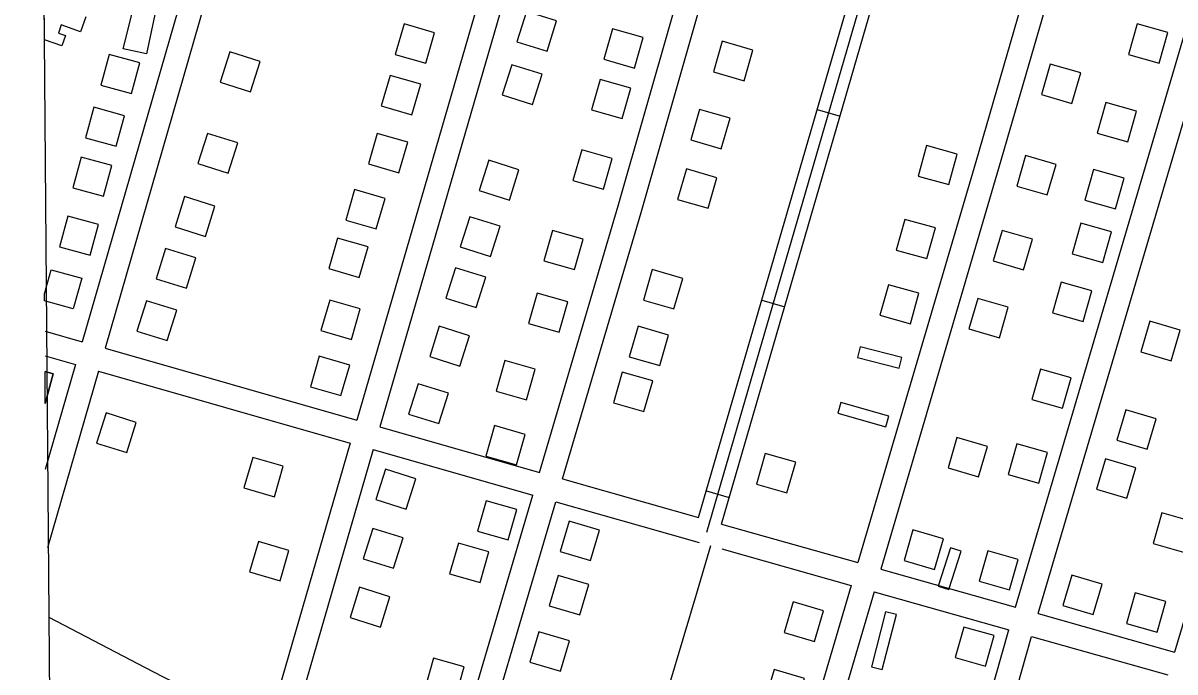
# Model space of a CAD drawing. Extents: x 3568792 to 3606828, y 529143 to 554785.
# Drawn here: x 3570936 to 3572386, y 548526 to 549343 of the extents above; entities that cross this region are included whole.
import ezdxf

# ---------------------------------------------------------------- set-up
doc = ezdxf.new("R2010")
doc.units = 0
for name, color, linetype in [('V-BLDG-OTLN', 7, 'Continuous'), ('V-GRID-FRAM', 7, 'Continuous'), ('V-ROAD-CNTR', 7, 'Continuous'), ('V-TOPO-SHOR', 7, 'Continuous')]:
    doc.layers.add(name, color=color, linetype=linetype)

msp = doc.modelspace()

# ---------------------------------------------------------------- linework, layer by layer
at = {"layer": 'V-BLDG-OTLN'}
for p, q in [((3570963.1, 549321.6), (3570962.7, 549372.2)), ((3571014.9, 549350.3), (3571008.4, 549331.7)), ((3570984.1, 549340.2), (3570980.5, 549330)), ((3571008.4, 549331.7), (3570984.1, 549340.2)), ((3570984.9, 549314), (3570963.1, 549321.6)), ((3570980.5, 549330), (3570989.4, 549326.9)), ((3570989.4, 549326.9), (3570984.9, 549314))]:
    msp.add_line(p, q, dxfattribs=at)
for points in [[(3571075.7, 549365.2), (3571103.3, 549359.4), (3571091.6, 549303.8), (3571061.9, 549310)], [(3571569.6, 549357.2), (3571557.5, 549319.1), (3571595.7, 549307), (3571607.7, 549345.2)], [(3571442.9, 549291.9), (3571454, 549330.3), (3571415.6, 549341.4), (3571404.5, 549303)], [(3571705.7, 549285.9), (3571716.7, 549324.4), (3571678.2, 549335.4), (3571667.2, 549296.9)], [(3572366.2, 549292.2), (3572377.1, 549330.7), (3572338.6, 549341.6), (3572327.7, 549303.1)], [(3571816.3, 549319.6), (3571805.2, 549281.1), (3571843.6, 549270), (3571854.7, 549308.4)], [(3571072.5, 549254), (3571083, 549292.6), (3571044.4, 549303.1), (3571033.9, 549264.5)], [(3571196.3, 549306.2), (3571184.3, 549268.1), (3571222.5, 549256), (3571234.5, 549294.2)], [(3571551.2, 549290.1), (3571539.2, 549252), (3571577.3, 549239.9), (3571589.4, 549278.1)], [(3572229.2, 549291), (3572218, 549252.6), (3572256.4, 549241.4), (3572267.6, 549279.8)], [(3571425.5, 549227.2), (3571436.6, 549265.6), (3571398.2, 549276.7), (3571387, 549238.3)], [(3571690.1, 549222.2), (3571701.1, 549260.6), (3571662.6, 549271.6), (3571651.6, 549233.2)], [(3571053.2, 549187.4), (3571063.7, 549225.9), (3571025.1, 549236.5), (3571014.6, 549197.9)], [(3571787.7, 549233.9), (3571776.6, 549195.5), (3571815, 549184.4), (3571826.1, 549222.8)], [(3572326.7, 549193.1), (3572337.6, 549231.6), (3572299.1, 549242.5), (3572288.2, 549204)], [(3571168.2, 549203.7), (3571156.2, 549165.6), (3571194.3, 549153.5), (3571206.4, 549191.7)], [(3571409.2, 549154), (3571420.3, 549192.5), (3571381.9, 549203.6), (3571370.7, 549165.2)], [(3572101.3, 549139.1), (3572112, 549177.7), (3572073.5, 549188.4), (3572062.8, 549149.9)], [(3571037.1, 549124.6), (3571047.6, 549163.1), (3571009, 549173.7), (3570998.5, 549135.1)], [(3571666.7, 549133.4), (3571677.7, 549171.9), (3571639.3, 549182.9), (3571628.3, 549144.4)], [(3572198.1, 549175.7), (3572186.9, 549137.3), (3572225.3, 549126.1), (3572236.5, 549164.5)], [(3571522.2, 549169.8), (3571510.1, 549131.6), (3571548.3, 549119.6), (3571560.3, 549157.7)], [(3571771, 549158.9), (3571759.8, 549120.5), (3571798.3, 549109.4), (3571809.4, 549147.8)], [(3572311.2, 549108.8), (3572322.1, 549147.3), (3572283.6, 549158.2), (3572272.7, 549119.7)], [(3571380.6, 549083.4), (3571391.8, 549121.8), (3571353.3, 549133), (3571342.2, 549094.5)], [(3571139.4, 549124.2), (3571127.4, 549086), (3571165.6, 549074), (3571177.6, 549112.1)], [(3571020.3, 549050.5), (3571030.9, 549089.1), (3570992.3, 549099.6), (3570981.8, 549061)], [(3571498.3, 549098.8), (3571486.3, 549060.7), (3571524.4, 549048.6), (3571536.5, 549086.8)], [(3572073.9, 549046), (3572084.6, 549084.6), (3572046, 549095.3), (3572035.3, 549056.8)], [(3572295.2, 549041.3), (3572306.1, 549079.8), (3572267.6, 549090.7), (3572256.7, 549052.2)], [(3571359.3, 549022.3), (3571370.5, 549060.8), (3571332, 549071.9), (3571320.9, 549033.5)], [(3571630.1, 549032.1), (3571641.1, 549070.5), (3571602.6, 549081.5), (3571591.7, 549043.1)], [(3572168.4, 549081.6), (3572157.1, 549043.2), (3572195.5, 549032), (3572206.8, 549070.4)], [(3571115.4, 549058.8), (3571103.4, 549020.7), (3571141.6, 549008.6), (3571153.6, 549046.8)], [(3570962.9, 549001.6), (3570971.2, 549032), (3571009.8, 549021.5), (3570999.2, 548982.9), (3570962.9, 548992.8)], [(3571480.4, 549034.5), (3571468.4, 548996.4), (3571506.5, 548984.4), (3571518.5, 549022.5)], [(3571728, 549032.1), (3571716.9, 548993.7), (3571755.3, 548982.6), (3571766.4, 549021)], [(3572053.1, 548963.9), (3572063.8, 549002.4), (3572025.3, 549013.1), (3572014.6, 548974.6)], [(3572270.5, 548967), (3572281.4, 549005.5), (3572242.9, 549016.4), (3572232, 548977.9)], [(3571610.7, 548953.2), (3571621.7, 548991.7), (3571583.2, 549002.7), (3571572.2, 548964.2)], [(3571091.4, 548993), (3571079.4, 548954.8), (3571117.6, 548942.8), (3571129.6, 548980.9)], [(3571349.3, 548944.2), (3571360.4, 548982.7), (3571322, 548993.8), (3571310.8, 548955.4)], [(3572137.9, 548995.9), (3572126.7, 548957.5), (3572165.1, 548946.3), (3572176.3, 548984.7)], [(3571459.9, 548960.9), (3571447.9, 548922.7), (3571486, 548910.7), (3571498, 548948.8)], [(3571710.3, 548960.8), (3571699.2, 548922.4), (3571737.6, 548911.3), (3571748.7, 548949.7)], [(3572354.4, 548967.1), (3572343, 548928.8), (3572381.4, 548917.4), (3572392.8, 548955.8)], [(3572038.9, 548907.9), (3572042.4, 548921.5), (3571990, 548935), (3571986.5, 548921.5)], [(3571336.2, 548873.6), (3571347.3, 548912), (3571308.9, 548923.1), (3571297.8, 548884.7)], [(3571569.9, 548868.2), (3571580.9, 548906.7), (3571542.4, 548917.7), (3571531.4, 548879.2)], [(3570963.7, 548903.8), (3570974.1, 548900.9), (3570964, 548863.7)], [(3571690.3, 548903.1), (3571679.2, 548864.6), (3571717.6, 548853.5), (3571728.7, 548892)], [(3572244.4, 548857.6), (3572255.3, 548896), (3572216.8, 548906.9), (3572205.9, 548868.5)], [(3571433.3, 548888.4), (3571421.2, 548850.2), (3571459.4, 548838.2), (3571471.4, 548876.4)], [(3572022, 548834.4), (3572025.8, 548847.8), (3571965.4, 548864.9), (3571961.5, 548851.5)], [(3572324.2, 548855.7), (3572312.8, 548817.3), (3572351.2, 548806), (3572362.5, 548844.3)], [(3571040.5, 548851.9), (3571028.4, 548813.7), (3571066.6, 548801.7), (3571078.6, 548839.8)], [(3571557.1, 548786.3), (3571568.1, 548824.7), (3571529.7, 548835.7), (3571518.7, 548797.3)], [(3572111.7, 548820.8), (3572100.5, 548782.4), (3572138.9, 548771.2), (3572150.1, 548809.6)], [(3572214.6, 548763.4), (3572225.5, 548801.9), (3572187.1, 548812.8), (3572176.2, 548774.3)], [(3571252.5, 548746.2), (3571263.6, 548784.6), (3571225.2, 548795.8), (3571214, 548757.4)], [(3571870.2, 548800.6), (3571859.2, 548762.2), (3571897.7, 548751.2), (3571908.7, 548789.6)], [(3571392.1, 548780.8), (3571380.1, 548742.7), (3571418.3, 548730.7), (3571430.3, 548768.8)], [(3572298.6, 548794), (3572287.3, 548755.7), (3572325.7, 548744.3), (3572337, 548782.7)], [(3571546.6, 548691.8), (3571557.6, 548730.2), (3571519.1, 548741.2), (3571508.1, 548702.7)], [(3572397, 548676.5), (3572407.9, 548715), (3572369.5, 548725.9), (3572358.6, 548687.4)], [(3571623.3, 548715.5), (3571612, 548677.2), (3571650.4, 548665.9), (3571661.7, 548704.2)], [(3571376.4, 548706.3), (3571364.3, 548668.2), (3571402.5, 548656.2), (3571414.5, 548694.3)], [(3572056.3, 548704.4), (3572045.1, 548666), (3572083.5, 548654.8), (3572094.7, 548693.2)], [(3571259.6, 548640.3), (3571270.7, 548678.7), (3571232.3, 548689.9), (3571221.2, 548651.5)], [(3571511.5, 548638.3), (3571522.5, 548676.7), (3571484, 548687.7), (3571473, 548649.3)], [(3572117, 548677.7), (3572103.7, 548682), (3572088.2, 548633.7), (3572101.5, 548629.4)], [(3572178, 548628.8), (3572188.9, 548667.3), (3572150.4, 548678.2), (3572139.5, 548639.7)], [(3571609.7, 548647.2), (3571598.4, 548608.8), (3571636.8, 548597.5), (3571648.1, 548635.9)], [(3572256.2, 548647.5), (3572244.9, 548609.2), (3572283.2, 548597.8), (3572294.6, 548636.2)], [(3571359.6, 548632.3), (3571347.6, 548594.1), (3571385.8, 548582.1), (3571397.8, 548620.2)], [(3572363.7, 548575.8), (3572374.6, 548614.3), (3572336.1, 548625.2), (3572325.2, 548586.7)], [(3571932.5, 548564), (3571943.8, 548602.4), (3571905.4, 548613.7), (3571894.1, 548575.3)], [(3572035.4, 548598), (3572021.9, 548601.5), (3572004.1, 548532.1), (3572017.6, 548528.6)], [(3572147.8, 548532.8), (3572158.7, 548571.3), (3572120.2, 548582.2), (3572109.3, 548543.7)], [(3571585.4, 548576.2), (3571574.1, 548537.8), (3571612.4, 548526.5), (3571623.8, 548564.9)], [(3571480.3, 548493.5), (3571491.3, 548532), (3571452.8, 548543), (3571441.8, 548504.5)], [(3571908.6, 548479), (3571919.9, 548517.4), (3571881.5, 548528.7), (3571870.2, 548490.3)]]:
    msp.add_lwpolyline(points, close=True, dxfattribs=at)
msp.add_lwpolyline([(3570964, 548863.7), (3570974.1, 548900.9), (3570963.7, 548903.8)], dxfattribs=at)
at = {"layer": 'V-GRID-FRAM'}
msp.add_lwpolyline([(3570936, 552713.8), (3602582.8, 552980.8), (3602744.1, 534798.4), (3571081.5, 534531.3), (3570936, 552713.8)], dxfattribs=at)
at = {"layer": 'V-ROAD-CNTR'}
for p, q in [((3571786.5, 548719.9), (3572067.4, 549687.2)), ((3571815.4, 548711.8), (3572096.4, 549679.4)), ((3571935.8, 549233.8), (3571964.6, 549225.5)), ((3571866, 548993.7), (3571894.9, 548985.4)), ((3571796.3, 548753.7), (3571825.1, 548745.3)), ((3571815.4, 548711.8), (3571987, 548663.3)), ((3572015.9, 548655.1), (3572185.3, 548607.3)), ((3572214.1, 548599.1), (3572385.5, 548550.7)), ((3572205.7, 548570.3), (3572377.1, 548521.9))]:
    msp.add_line(p, q, dxfattribs=at)
for points in [[(3571291.3, 549913.5), (3571246.6, 549759.7), (3571010.3, 548941.4)], [(3571320.1, 549905.2), (3571275.4, 549751.4), (3571039.2, 548933.1)], [(3571639.2, 549813.8), (3571548.4, 549505), (3571356.4, 548842.6)], [(3571668, 549805.5), (3571577.2, 549496.6), (3571385.2, 548834.3)], [(3571586.3, 548776.9), (3571685.3, 549112.6), (3571851.8, 549694.8), (3571867.9, 549748.2)], [(3571615.2, 548768.7), (3571714.1, 549104.2), (3571880.5, 549686.3), (3571896.7, 549739.9)], [(3571796.8, 548701.5), (3572087, 549700.9)], [(3572270.3, 549632.8), (3572247.9, 549556.5), (3572135.3, 549168), (3571987, 548663.3)], [(3572299.1, 549624.5), (3572276.7, 549548.1), (3572164.1, 549159.6), (3572015.9, 548655.1)], [(3572185.3, 548607.3), (3572375.8, 549252.9), (3572470.5, 549575.5)], [(3572214.1, 548599.1), (3572404.6, 549244.4), (3572499.3, 549567.2)], [(3572671.4, 549518.1), (3572556.6, 549123.8), (3572385.5, 548550.7)], [(3570964, 548954.6), (3571010.3, 548941.4)], [(3571039.2, 548933.1), (3571356.4, 548842.6)], [(3570963.8, 548923.5), (3571002, 548912.6)], [(3571002, 548912.6), (3570963.9, 548780.4)], [(3571030.9, 548904.3), (3570966.7, 548682)], [(3571030.9, 548904.3), (3571348, 548813.8)], [(3571385.2, 548834.3), (3571586.3, 548776.9)], [(3571348, 548813.8), (3571244.7, 548457.3)], [(3571376.9, 548805.5), (3571273.5, 548448.9)], [(3571376.9, 548805.5), (3571577.9, 548748.1)], [(3571615.2, 548768.7), (3571721.3, 548738.4), (3571786.5, 548719.9)], [(3571458.3, 548342.7), (3571577.9, 548748.1)], [(3571487.1, 548334.2), (3571606.7, 548739.9)], [(3571606.7, 548739.9), (3571713.1, 548709.5), (3571787, 548688.6)], [(3571801.3, 548684.6), (3571784.5, 548627.3), (3571748.7, 548506.6), (3571708.9, 548376.3), (3571666.8, 548250.9)], [(3571815.5, 548680.6), (3571978.6, 548634.5)], [(3571978.6, 548634.5), (3571836.3, 548150.9)], [(3572007.4, 548626.4), (3571865.1, 548142.5)], [(3572007.4, 548626.4), (3572176.9, 548578.5)], [(3572018.9, 548020.7), (3572176.9, 548578.5)], [(3572047.8, 548012.6), (3572205.7, 548570.3)]]:
    msp.add_lwpolyline(points, dxfattribs=at)
at = {"layer": 'V-TOPO-SHOR'}
msp.add_lwpolyline([(3571258, 548444.5), (3571099.6, 548525.6), (3570968.9, 548594.3)], dxfattribs=at)

doc.saveas('drawing.dxf')
